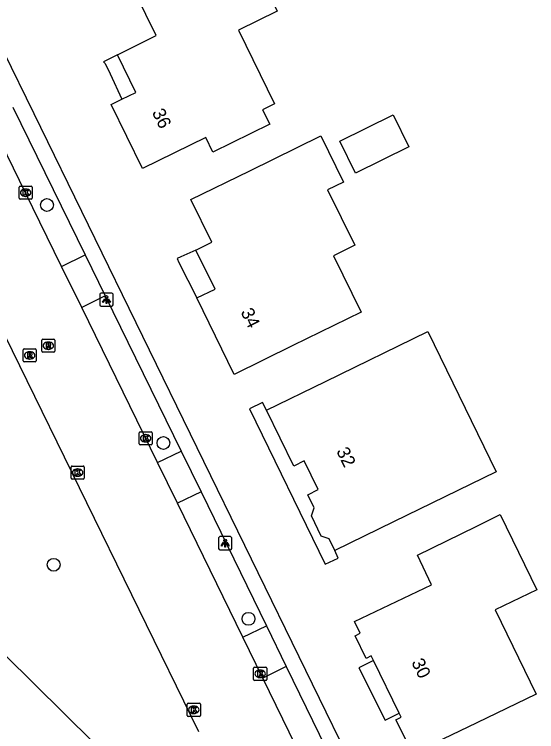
# Model space of a CAD drawing. Extents: x 160457 to 162082, y 388340 to 389736.
# Drawn here: x 160576.9 to 160616.8, y 389303.9 to 389358.7 of the extents above; entities that cross this region are included whole.
import ezdxf

# ---------------------------------------------------------------- set-up
doc = ezdxf.new("R2010")
doc.units = 0
for name, color, linetype in [('IMGEO_Boom', 7, 'Continuous'), ('IMGEO_Kolk', 7, 'Continuous'), ('IMGEO_Lichtpunt', 7, 'Continuous'), ('IMGEO_Pand', 7, 'Continuous'), ('IMGEO_Pand_nummerreeks', 7, 'Continuous'), ('IMGEO_Pand_overbouw', 7, 'Continuous'), ('IMGEO_Rijbaan_lokaal_gesloten', 7, 'Continuous'), ('IMGEO_Rioolput', 7, 'Continuous'), ('IMGEO_Voetpad_open', 7, 'Continuous')]:
    doc.layers.add(name, color=color, linetype=linetype)

msp = doc.modelspace()

# ---------------------------------------------------------------- linework, layer by layer
at = {"layer": 'IMGEO_Boom'}
for centre in [(160579.4, 389344.131), (160588.301, 389325.954), (160579.916, 389316.653), (160594.804, 389312.525)]:
    msp.add_circle(centre, 0.489, dxfattribs=at)
at = {"layer": 'IMGEO_Kolk'}
for p, q in [((160577.345, 389345.566), (160578.197, 389345.566)), ((160577.27, 389344.64), (160577.27, 389345.492)), ((160577.758, 389345.346), (160577.783, 389345.346)), ((160578.271, 389345.492), (160578.271, 389344.64)), ((160578.197, 389344.566), (160577.345, 389344.566)), ((160577.781, 389344.786), (160577.756, 389344.786)), ((160586.449, 389325.884), (160586.449, 389326.736)), ((160586.524, 389326.81), (160587.376, 389326.81)), ((160586.937, 389326.59), (160586.962, 389326.59)), ((160587.45, 389326.736), (160587.45, 389325.884)), ((160586.96, 389326.03), (160586.935, 389326.03)), ((160587.376, 389325.81), (160586.524, 389325.81)), ((160581.319, 389324.193), (160582.171, 389324.193)), ((160581.244, 389323.267), (160581.244, 389324.119)), ((160581.732, 389323.973), (160581.757, 389323.973)), ((160582.245, 389324.119), (160582.245, 389323.267)), ((160582.171, 389323.193), (160581.319, 389323.193)), ((160581.755, 389323.413), (160581.73, 389323.413)), ((160595.196, 389307.901), (160595.196, 389308.753)), ((160595.271, 389308.827), (160596.123, 389308.827)), ((160595.684, 389308.607), (160595.709, 389308.607)), ((160596.197, 389308.753), (160596.197, 389307.901)), ((160596.123, 389307.827), (160595.271, 389307.827)), ((160595.707, 389308.047), (160595.682, 389308.047)), ((160590.124, 389305.152), (160590.124, 389306.004)), ((160590.199, 389306.078), (160591.051, 389306.078)), ((160590.612, 389305.858), (160590.637, 389305.858)), ((160591.125, 389306.004), (160591.125, 389305.152)), ((160591.051, 389305.078), (160590.199, 389305.078)), ((160590.635, 389305.298), (160590.61, 389305.298))]:
    msp.add_line(p, q, dxfattribs=at)
for points in [[(160577.345, 389345.566), (160578.197, 389345.566)], [(160577.27, 389344.64), (160577.27, 389345.492)], [(160577.591, 389345.266), (160577.714, 389345.266), (160577.714, 389345.115), (160577.844, 389345.266), (160578.008, 389345.266), (160577.862, 389345.115), (160578.015, 389344.866), (160577.863, 389344.866), (160577.778, 389345.03), (160577.714, 389344.963), (160577.714, 389344.866), (160577.591, 389344.866), (160577.591, 389345.266)], [(160578.271, 389345.492), (160578.271, 389344.64)], [(160578.197, 389344.566), (160577.345, 389344.566)], [(160586.449, 389325.884), (160586.449, 389326.736)], [(160586.524, 389326.81), (160587.376, 389326.81)], [(160586.77, 389326.51), (160586.893, 389326.51), (160586.893, 389326.359), (160587.023, 389326.51), (160587.187, 389326.51), (160587.041, 389326.359), (160587.194, 389326.11), (160587.042, 389326.11), (160586.957, 389326.274), (160586.893, 389326.207), (160586.893, 389326.11), (160586.77, 389326.11), (160586.77, 389326.51)], [(160587.45, 389326.736), (160587.45, 389325.884)], [(160587.376, 389325.81), (160586.524, 389325.81)], [(160581.319, 389324.193), (160582.171, 389324.193)], [(160581.244, 389323.267), (160581.244, 389324.119)], [(160581.565, 389323.893), (160581.688, 389323.893), (160581.688, 389323.742), (160581.818, 389323.893), (160581.982, 389323.893), (160581.836, 389323.742), (160581.989, 389323.493), (160581.837, 389323.493), (160581.752, 389323.657), (160581.688, 389323.59), (160581.688, 389323.493), (160581.565, 389323.493), (160581.565, 389323.893)], [(160582.245, 389324.119), (160582.245, 389323.267)], [(160582.171, 389323.193), (160581.319, 389323.193)], [(160595.196, 389307.901), (160595.196, 389308.753)], [(160595.271, 389308.827), (160596.123, 389308.827)], [(160595.517, 389308.527), (160595.64, 389308.527), (160595.64, 389308.376), (160595.77, 389308.527), (160595.934, 389308.527), (160595.788, 389308.376), (160595.941, 389308.127), (160595.789, 389308.127), (160595.704, 389308.291), (160595.64, 389308.224), (160595.64, 389308.127), (160595.517, 389308.127), (160595.517, 389308.527)], [(160596.197, 389308.753), (160596.197, 389307.901)], [(160596.123, 389307.827), (160595.271, 389307.827)], [(160590.124, 389305.152), (160590.124, 389306.004)], [(160590.199, 389306.078), (160591.051, 389306.078)], [(160590.445, 389305.778), (160590.568, 389305.778), (160590.568, 389305.627), (160590.698, 389305.778), (160590.862, 389305.778), (160590.716, 389305.627), (160590.869, 389305.378), (160590.717, 389305.378), (160590.632, 389305.542), (160590.568, 389305.475), (160590.568, 389305.378), (160590.445, 389305.378), (160590.445, 389305.778)], [(160591.125, 389306.004), (160591.125, 389305.152)], [(160591.051, 389305.078), (160590.199, 389305.078)]]:
    msp.add_lwpolyline(points, dxfattribs=at)
for centre, start, end in [((160577.347, 389345.49), 91.552, 178.448), ((160577.347, 389345.49), 91.552, 178.448), ((160578.195, 389345.49), 1.552, 88.448), ((160578.195, 389345.49), 1.552, 88.448), ((160577.347, 389344.642), 181.552, 268.448), ((160577.347, 389344.642), 181.552, 268.448), ((160578.195, 389344.642), 271.552, 358.448), ((160578.195, 389344.642), 271.552, 358.448), ((160586.526, 389326.734), 91.552, 178.448), ((160586.526, 389326.734), 91.552, 178.448), ((160587.374, 389326.734), 1.552, 88.448), ((160587.374, 389326.734), 1.552, 88.448), ((160586.526, 389325.886), 181.552, 268.448), ((160586.526, 389325.886), 181.552, 268.448), ((160587.374, 389325.886), 271.552, 358.448), ((160587.374, 389325.886), 271.552, 358.448), ((160581.321, 389324.117), 91.552, 178.448), ((160581.321, 389324.117), 91.552, 178.448), ((160582.169, 389324.117), 1.552, 88.448), ((160582.169, 389324.117), 1.552, 88.448), ((160581.321, 389323.269), 181.552, 268.448), ((160581.321, 389323.269), 181.552, 268.448), ((160582.169, 389323.269), 271.552, 358.448), ((160582.169, 389323.269), 271.552, 358.448), ((160595.273, 389308.751), 91.552, 178.448), ((160595.273, 389308.751), 91.552, 178.448), ((160596.121, 389308.751), 1.552, 88.448), ((160596.121, 389308.751), 1.552, 88.448), ((160595.273, 389307.903), 181.552, 268.448), ((160595.273, 389307.903), 181.552, 268.448), ((160596.121, 389307.903), 271.552, 358.448), ((160596.121, 389307.903), 271.552, 358.448), ((160590.201, 389306.002), 91.552, 178.448), ((160590.201, 389306.002), 91.552, 178.448), ((160591.049, 389306.002), 1.552, 88.448), ((160591.049, 389306.002), 1.552, 88.448), ((160590.201, 389305.154), 181.552, 268.448), ((160590.201, 389305.154), 181.552, 268.448), ((160591.049, 389305.154), 271.552, 358.448), ((160591.049, 389305.154), 271.552, 358.448)]:
    msp.add_arc(centre, 0.0765, start, end, dxfattribs=at)
for centre, major_axis, ratio, start_param, end_param in [((160577.757, 389345.066), (-0.387, 0.002), 0.722429, 4.712389, 7.853982), ((160577.782, 389345.066), (-0.39, 0.002), 0.717154, 1.570796, 4.712389), ((160586.936, 389326.31), (-0.387, 0.002), 0.722429, 4.712389, 7.853982), ((160586.961, 389326.31), (-0.39, 0.002), 0.717154, 1.570796, 4.712389), ((160581.731, 389323.693), (-0.387, 0.002), 0.722429, 4.712389, 7.853982), ((160581.756, 389323.693), (-0.39, 0.002), 0.717154, 1.570796, 4.712389), ((160595.683, 389308.327), (-0.387, 0.002), 0.722429, 4.712389, 7.853982), ((160595.708, 389308.327), (-0.39, 0.002), 0.717154, 1.570796, 4.712389), ((160590.611, 389305.578), (-0.387, 0.002), 0.722429, 4.712389, 7.853982), ((160590.636, 389305.578), (-0.39, 0.002), 0.717154, 1.570796, 4.712389)]:
    msp.add_ellipse(centre, major_axis=major_axis, ratio=ratio, start_param=start_param, end_param=end_param, dxfattribs=at)
at = {"layer": 'IMGEO_Lichtpunt'}
for p, q in [((160584.355, 389337.401), (160583.547, 389337.401)), ((160584.355, 389337.401), (160583.547, 389337.401)), ((160583.453, 389337.306), (160583.453, 389336.499)), ((160583.453, 389337.306), (160583.453, 389336.499)), ((160584.449, 389336.499), (160584.449, 389337.306)), ((160584.449, 389336.499), (160584.449, 389337.306)), ((160583.547, 389336.405), (160584.355, 389336.405)), ((160583.547, 389336.405), (160584.355, 389336.405)), ((160592.524, 389318.706), (160592.524, 389317.899)), ((160592.524, 389318.706), (160592.524, 389317.899)), ((160593.426, 389318.801), (160592.618, 389318.801)), ((160593.426, 389318.801), (160592.618, 389318.801)), ((160593.52, 389317.899), (160593.52, 389318.706)), ((160593.52, 389317.899), (160593.52, 389318.706)), ((160592.618, 389317.805), (160593.426, 389317.805)), ((160592.618, 389317.805), (160593.426, 389317.805))]:
    msp.add_line(p, q, dxfattribs=at)
for points in [[(160583.827, 389336.97), (160583.866, 389336.942), (160583.678, 389336.68), (160583.64, 389336.707), (160583.827, 389336.97)], [(160583.929, 389336.922), (160583.976, 389336.922), (160583.976, 389336.6), (160583.929, 389336.6), (160583.929, 389336.922)], [(160584.039, 389336.942), (160584.077, 389336.969), (160584.264, 389336.707), (160584.225, 389336.679), (160584.039, 389336.942)], [(160592.898, 389318.37), (160592.937, 389318.342), (160592.749, 389318.08), (160592.711, 389318.107), (160592.898, 389318.37)], [(160593, 389318.322), (160593.047, 389318.322), (160593.047, 389318), (160593, 389318), (160593, 389318.322)], [(160593.11, 389318.342), (160593.148, 389318.369), (160593.335, 389318.107), (160593.296, 389318.079), (160593.11, 389318.342)]]:
    msp.add_lwpolyline(points, dxfattribs=at)
for centre in [(160583.952, 389337.104), (160593.023, 389318.504)]:
    msp.add_circle(centre, 0.0994, dxfattribs=at)
for centre, start, end in [((160583.547, 389337.306), 90, 180), ((160583.547, 389337.306), 90, 180), ((160584.355, 389337.306), 0, 90), ((160584.355, 389337.306), 0, 90), ((160583.547, 389336.499), 180, 270), ((160583.547, 389336.499), 180, 270), ((160584.355, 389336.499), 270, 0), ((160584.355, 389336.499), 270, 360), ((160592.618, 389318.706), 90, 180), ((160592.618, 389318.706), 90, 180), ((160593.426, 389318.706), 0, 90), ((160593.426, 389318.706), 0, 90), ((160592.618, 389317.899), 180, 270), ((160592.618, 389317.899), 180, 270), ((160593.426, 389317.899), 270, 0), ((160593.426, 389317.899), 270, 360)]:
    msp.add_arc(centre, 0.0946, start, end, dxfattribs=at)
at = {"layer": 'IMGEO_Pand'}
for points in [[(160596.797, 389351.853), (160595.882, 389351.404), (160596.426, 389350.292), (160592.079, 389348.161), (160591.534, 389349.272), (160586.701, 389346.903), (160584.307, 389351.8), (160585.119, 389352.197), (160586.197, 389352.724), (160584.789, 389355.604), (160587.76, 389357.057), (160586.171, 389360.306), (160590.665, 389362.5), (160594.371, 389364.309), (160597.008, 389358.929), (160594.041, 389357.474), (160596.797, 389351.853)], [(160601.783, 389348.997), (160605.868, 389351.001), (160607.064, 389348.562), (160602.98, 389346.558), (160601.783, 389348.997)], [(160600.329, 389349.407), (160602.058, 389345.882), (160600.85, 389345.29), (160602.929, 389341.05), (160601.31, 389340.256), (160603.42, 389335.952), (160598.203, 389333.395), (160593.713, 389331.193), (160590.853, 389337.026), (160592.249, 389337.71), (160590.792, 389340.681), (160592.009, 389341.277), (160590.408, 389344.543), (160594.898, 389346.745), (160600.329, 389349.407)], [(160608.514, 389334.458), (160613.723, 389323.738), (160605.896, 389319.935), (160601.398, 389317.749), (160600.979, 389318.635), (160600.361, 389318.826), (160599.62, 389320.394), (160599.822, 389320.993), (160599.343, 389322.006), (160600.132, 389322.393), (160599.06, 389324.581), (160598.271, 389324.195), (160596.18, 389328.464), (160600.678, 389330.65), (160608.514, 389334.458)], [(160616.83, 389314.738), (160613.669, 389313.205), (160616.782, 389306.784), (160612.256, 389304.59), (160607.756, 389302.409), (160607.325, 389303.289), (160606.939, 389303.096), (160606.073, 389304.825), (160606.475, 389305.026), (160606.329, 389305.324), (160604.359, 389309.348), (160604.188, 389309.696), (160603.801, 389309.508), (160602.959, 389311.238), (160603.342, 389311.424), (160602.904, 389312.319), (160608.789, 389315.126), (160607.711, 389317.386), (160612.203, 389319.584), (160614.044, 389320.485), (160616.83, 389314.738)]]:
    msp.add_lwpolyline(points, dxfattribs=at)
at = {"layer": 'IMGEO_Pand_overbouw'}
for points in [[(160584.789, 389355.604), (160583.726, 389355.059), (160583.845, 389354.941), (160584.227, 389354.146), (160585.119, 389352.197), (160586.197, 389352.724)], [(160590.853, 389337.026), (160592.249, 389337.71), (160590.792, 389340.681), (160589.639, 389340.167), (160589.354, 389340.032), (160589.491, 389339.74)], [(160596.18, 389328.464), (160595.875, 389329.045), (160594.889, 389328.568), (160600.659, 389316.689), (160601.667, 389317.164), (160601.398, 389317.749), (160600.979, 389318.635), (160600.361, 389318.826), (160599.62, 389320.394), (160599.822, 389320.993), (160599.343, 389322.006), (160600.132, 389322.393), (160599.06, 389324.581), (160598.271, 389324.195)], [(160604.359, 389309.348), (160603.245, 389308.793), (160605.239, 389304.78), (160606.329, 389305.324)]]:
    msp.add_lwpolyline(points, close=True, dxfattribs=at)
at = {"layer": 'IMGEO_Rijbaan_lokaal_gesloten'}
for points in [[(160554.481, 389378.473), (160590.99, 389303.91)], [(160580.519, 389339.442), (160577.773, 389345.067), (160574.964, 389350.749)], [(160585.222, 389300.837), (160535.404, 389350.045)], [(160582.066, 389336.298), (160580.519, 389339.442)], [(160587.853, 389324.468), (160582.066, 389336.298)], [(160589.368, 389321.345), (160587.853, 389324.468)], [(160594.368, 389311.125), (160589.368, 389321.345)], [(160595.891, 389307.998), (160594.368, 389311.125)], [(160602.474, 389294.538), (160595.891, 389307.998)]]:
    msp.add_lwpolyline(points, dxfattribs=at)
at = {"layer": 'IMGEO_Rioolput'}
for p, q in [((160579.002, 389332.955), (160579.002, 389333.807)), ((160579.077, 389333.881), (160579.929, 389333.881)), ((160579.49, 389333.661), (160579.515, 389333.661)), ((160580.003, 389333.807), (160580.003, 389332.955)), ((160577.581, 389332.217), (160577.581, 389333.069)), ((160577.656, 389333.143), (160578.508, 389333.143)), ((160578.582, 389333.069), (160578.582, 389332.217)), ((160579.513, 389333.101), (160579.488, 389333.101)), ((160578.069, 389332.923), (160578.094, 389332.923)), ((160579.929, 389332.881), (160579.077, 389332.881)), ((160578.508, 389332.143), (160577.656, 389332.143)), ((160578.092, 389332.363), (160578.067, 389332.363))]:
    msp.add_line(p, q, dxfattribs=at)
for points in [[(160579.002, 389332.955), (160579.002, 389333.807)], [(160579.077, 389333.881), (160579.929, 389333.881)], [(160579.591, 389333.579), (160579.339, 389333.581), (160579.339, 389333.181)], [(160579.517, 389333.5), (160579.463, 389333.5), (160579.463, 389333.419)], [(160580.003, 389333.807), (160580.003, 389332.955)], [(160577.581, 389332.217), (160577.581, 389333.069)], [(160577.656, 389333.143), (160578.508, 389333.143)], [(160578.582, 389333.069), (160578.582, 389332.217)], [(160579.339, 389333.181), (160579.463, 389333.181), (160579.463, 389333.343), (160579.474, 389333.343)], [(160579.463, 389333.419), (160579.515, 389333.419)], [(160579.521, 389333.314), (160579.592, 389333.181), (160579.732, 389333.181), (160579.667, 389333.307)], [(160578.17, 389332.841), (160577.918, 389332.843), (160577.918, 389332.443)], [(160577.918, 389332.443), (160578.042, 389332.443), (160578.042, 389332.605), (160578.053, 389332.605)], [(160578.096, 389332.762), (160578.042, 389332.762), (160578.042, 389332.681)], [(160578.042, 389332.681), (160578.094, 389332.681)], [(160578.1, 389332.576), (160578.171, 389332.443), (160578.311, 389332.443), (160578.246, 389332.569)], [(160579.929, 389332.881), (160579.077, 389332.881)], [(160578.508, 389332.143), (160577.656, 389332.143)]]:
    msp.add_lwpolyline(points, dxfattribs=at)
for centre, radius, start, end in [((160579.079, 389333.805), 0.0765, 91.552, 178.448), ((160579.079, 389333.805), 0.0765, 91.552, 178.448), ((160579.523, 389333.404), 0.0964, 77.0061, 93.1865), ((160579.537, 389333.461), 0.0378, 276.6634, 79.6772), ((160579.59, 389333.469), 0.109, 350.3612, 89.416), ((160579.927, 389333.805), 0.0765, 1.552, 88.448), ((160579.927, 389333.805), 0.0765, 1.552, 88.448), ((160577.658, 389333.067), 0.0765, 91.552, 178.448), ((160577.658, 389333.067), 0.0765, 91.552, 178.448), ((160578.506, 389333.067), 0.0765, 1.552, 88.448), ((160578.506, 389333.067), 0.0765, 1.552, 88.448), ((160579.079, 389332.957), 0.0765, 181.552, 268.448), ((160579.079, 389332.957), 0.0765, 181.552, 268.448), ((160579.473, 389333.29), 0.0533, 26.0293, 88.6989), ((160579.499, 389333.608), 0.19, 274.7715, 282.9687), ((160579.588, 389333.469), 0.112, 277.5842, 350.9817), ((160579.572, 389333.254), 0.108, 29.5134, 73.7905), ((160579.927, 389332.957), 0.0765, 271.552, 358.448), ((160579.927, 389332.957), 0.0765, 271.552, 358.448), ((160578.052, 389332.552), 0.0533, 26.0293, 88.6989), ((160578.078, 389332.87), 0.19, 274.7715, 282.9687), ((160578.102, 389332.666), 0.0964, 77.0061, 93.1865), ((160578.116, 389332.723), 0.0378, 276.6634, 79.6772), ((160578.169, 389332.731), 0.109, 350.3612, 89.416), ((160578.167, 389332.731), 0.112, 277.5842, 350.9817), ((160578.151, 389332.516), 0.108, 29.5134, 73.7905), ((160577.658, 389332.219), 0.0765, 181.552, 268.448), ((160577.658, 389332.219), 0.0765, 181.552, 268.448), ((160578.506, 389332.219), 0.0765, 271.552, 358.448), ((160578.506, 389332.219), 0.0765, 271.552, 358.448)]:
    msp.add_arc(centre, radius, start, end, dxfattribs=at)
for centre, major_axis, ratio, start_param, end_param in [((160579.489, 389333.381), (-0.387, 0.002), 0.722429, 4.712389, 7.853982), ((160579.514, 389333.381), (-0.39, 0.002), 0.717154, 1.570796, 4.712389), ((160578.068, 389332.643), (-0.387, 0.002), 0.722429, 4.712389, 7.853982), ((160578.093, 389332.643), (-0.39, 0.002), 0.717154, 1.570796, 4.712389)]:
    msp.add_ellipse(centre, major_axis=major_axis, ratio=ratio, start_param=start_param, end_param=end_param, dxfattribs=at)
at = {"layer": 'IMGEO_Voetpad_open'}
for points in [[(160611.633, 389283.08), (160578.425, 389351.089), (160557.534, 389393.726), (160557.104, 389394.587)], [(160576.79, 389351.608), (160582.329, 389340.332)], [(160580.519, 389339.442), (160582.329, 389340.332)], [(160582.329, 389340.332), (160583.858, 389337.184)], [(160583.858, 389337.184), (160582.066, 389336.298)], [(160583.858, 389337.184), (160589.651, 389325.34)], [(160587.853, 389324.468), (160589.651, 389325.34)], [(160589.651, 389325.34), (160591.185, 389322.222)], [(160591.185, 389322.222), (160589.368, 389321.345)], [(160591.185, 389322.222), (160596.187, 389311.99)], [(160594.368, 389311.125), (160596.187, 389311.99)], [(160596.187, 389311.99), (160597.693, 389308.873)], [(160597.693, 389308.873), (160595.891, 389307.998)], [(160597.693, 389308.873), (160604.26, 389295.416)]]:
    msp.add_lwpolyline(points, dxfattribs=at)

# ---------------------------------------------------------------- texts
at = {"layer": 'IMGEO_Pand_nummerreeks'}
for s, rotation, p in [('36', 296.0527, (160587.404, 389351.2)), ('34', 296.1193, (160594.182, 389335.961)), ('32', 296.1023, (160601.494, 389325.34)), ('30', 296.092, (160607.232, 389309.208))]:
    msp.add_text(s, height=1, rotation=rotation, dxfattribs=at).set_placement(p)

doc.saveas('drawing.dxf')
